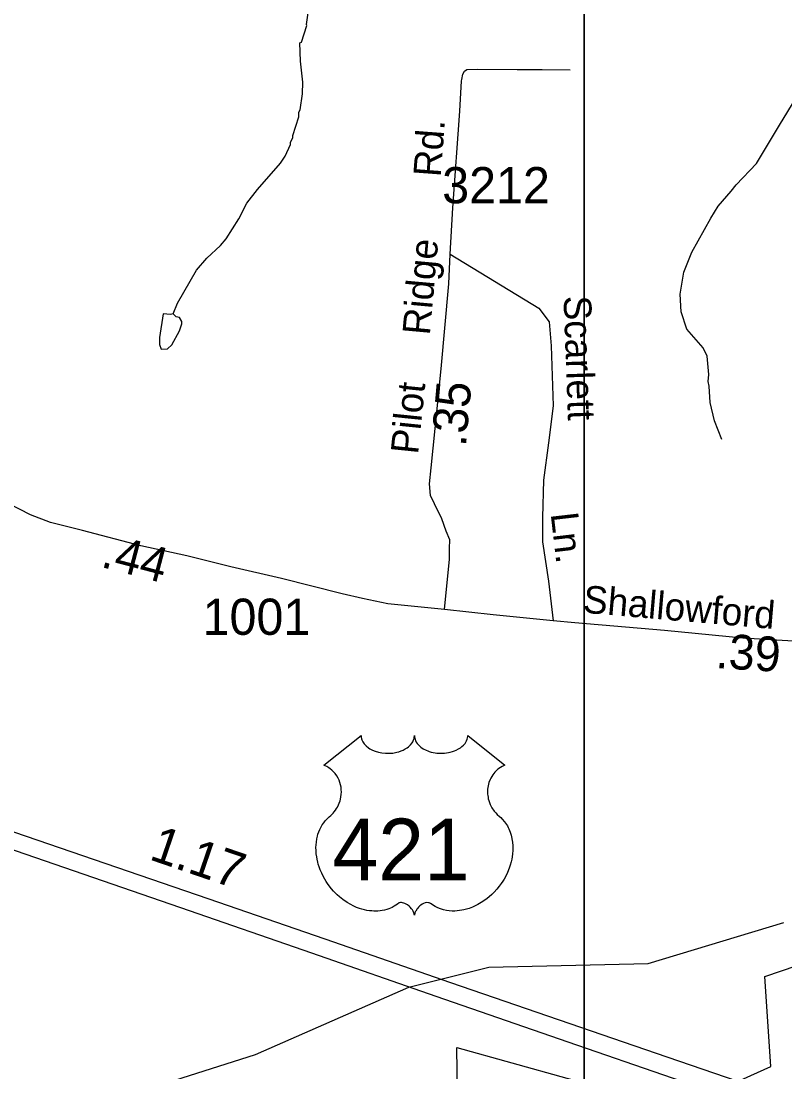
# Model space of a CAD drawing. Extents: x 1547597 to 1699558, y 810033 to 920809.
# Drawn here: x 1569263 to 1571901, y 856928 to 860555 of the extents above; entities that cross this region are included whole.
import ezdxf

# ---------------------------------------------------------------- set-up
doc = ezdxf.new("R2010")
doc.units = 0
for name, color, linetype in [('Exist Boundary Political City Limit New', 7, 'Continuous'), ('Exist Hydrographic Creek Single Shore', 7, 'Continuous'), ('Exist Hydrographic Misc Water Feature', 7, 'Continuous'), ('Exist Road Non-System Type 51', 7, 'Continuous'), ('Exist Road Non-System Type 51 Label', 7, 'Continuous'), ('Exist Road Primary US Divided Attributed', 7, 'Continuous'), ('Exist Road Primary US Mileage Hundredths English Label', 7, 'Continuous'), ('Exist Road Primary US Shield CELL', 7, 'Continuous'), ('Exist Road Primary US Shield Number Label', 7, 'Continuous'), ('Exist Road Secondary Mileage Hundredths English Label', 7, 'Continuous'), ('Exist Road Secondary Type 51 Attributed', 7, 'Continuous'), ('Exist Road Secondary Type 51 Label', 7, 'Continuous'), ('Exist Road Secondary Type 51 Number Label', 7, 'Continuous'), ('Map Preparation Boundary City Limit Buffer Line', 7, 'Continuous'), ('Map Preparation Inset Cut Line', 7, 'Continuous')]:
    doc.layers.add(name, color=color, linetype=linetype)

msp = doc.modelspace()

# ---------------------------------------------------------------- linework, layer by layer
at = {"layer": 'Exist Boundary Political City Limit New'}
msp.add_lwpolyline([(1570773.7, 856600.3), (1570768.5, 857012.3), (1571528.1, 856800.7), (1571851.8, 856946.2), (1571832, 857256.9), (1572433.1, 857461.9), (1572487.5, 857693), (1572420.7, 858098.9), (1572276.4, 858137.8), (1572249.2, 858425.9), (1572393.4, 858452.6), (1572418.8, 858688.5), (1572693.9, 858754.8), (1572739.8, 859562.5), (1572989.2, 859458.5), (1573224.5, 859655.8), (1573434.8, 859473), (1573449.1, 859093.1), (1573959.7, 859291.2), (1574025.2, 859304.5), (1574026.9, 859426.3)], dxfattribs=at)
at = {"layer": 'Exist Hydrographic Creek Single Shore'}
msp.add_lwpolyline([(1566446.4, 855246.1), (1566596.4, 855269.3), (1566966.4, 855455.5), (1567451.4, 855557.3), (1568089.5, 855882.5), (1568275.4, 856019.9), (1568402.5, 856168.3), (1568596.5, 856331.7), (1569243.4, 856647), (1569537.4, 856818.3), (1570073.4, 856988), (1570602.5, 857220.1), (1570878.5, 857290.1), (1571428.4, 857301.9), (1571897.5, 857443.4)], dxfattribs=at)
at = {"layer": 'Exist Hydrographic Misc Water Feature'}
for points in [[(1569788.8, 859544.2), (1569803.3, 859582), (1569868.6, 859695.2), (1569905.1, 859736.7), (1569951.6, 859780.1), (1569971.9, 859803.8), (1570015.1, 859872.3), (1570043.3, 859926.9), (1570079.9, 859974.4), (1570159, 860065.3), (1570175.3, 860089.1), (1570193.7, 860128.9), (1570193.8, 860136.9), (1570202, 860152.8), (1570202.1, 860160.8), (1570222.8, 860224.5), (1570223, 860240.4), (1570227.1, 860248.4), (1570235.7, 860304.3), (1570236.3, 860344.3), (1570228.4, 860416.4), (1570225.9, 860480.4), (1570231.5, 860482.7), (1570250.6, 860540), (1570249, 860543.7), (1570257.3, 860599.9)], [(1571683.3, 859110.6), (1571658.1, 859174.9), (1571642.9, 859239.1), (1571639.5, 859295.1), (1571635.7, 859311.1), (1571638, 859335.1), (1571632.8, 859399.1), (1571619.1, 859427.3), (1571561.9, 859492), (1571542.6, 859552.2), (1571539.4, 859612.2), (1571552.2, 859688), (1571579, 859757.7), (1571644.5, 859874.8), (1571670.9, 859916.4), (1571715.5, 859968.2), (1571732.8, 859990.2), (1571803.1, 860063.7), (1571881.7, 860196), (1571939.3, 860290.9)], [(1569788.8, 859544.2), (1569778.8, 859542.3), (1569754.2, 859544.4), (1569741.9, 859462.9), (1569741.6, 859438.9), (1569747.4, 859422.8), (1569769.5, 859424.5), (1569783.6, 859438.3), (1569810.2, 859486), (1569818.5, 859509.9), (1569818.6, 859517.9), (1569810.7, 859532), (1569798.8, 859534.1), (1569788.8, 859544.2)]]:
    msp.add_lwpolyline(points, dxfattribs=at)
at = {"layer": 'Exist Road Non-System Type 51'}
for points in [[(1570785.2, 860353.1), (1570788.6, 860372.5), (1570794.8, 860382.3), (1570802.8, 860388.4), (1570840.8, 860389.8), (1570976.9, 860387.9), (1571062.9, 860388.5), (1571159, 860387.2)], [(1570745.5, 859751.2), (1571051.5, 859564.4), (1571087.4, 859517.2), (1571093.4, 859433.8), (1571100.7, 859227.3), (1571084.3, 859099.1), (1571067.8, 858970.8), (1571064.3, 858842.1), (1571064, 858757.5), (1571084.3, 858622.1), (1571100.4, 858485.5)]]:
    msp.add_lwpolyline(points, dxfattribs=at)
at = {"layer": 'Exist Road Primary US Divided Attributed'}
for points in [[(1567080, 858426.2), (1567849.5, 858172.1), (1568378.3, 857988.1), (1568806.5, 857840.2), (1569174.9, 857715), (1569814.2, 857495.5), (1570266.5, 857338.6), (1570695.6, 857189.2), (1571151.2, 857031.8), (1571871.9, 856783.4)], [(1571944, 856825.1), (1571493.8, 856978.7), (1570747.8, 857235.7), (1570313.5, 857386.4), (1569910, 857525.4), (1569201.9, 857768.1), (1568854.8, 857886.6), (1568429.1, 858034.6), (1567359.7, 858399.6)]]:
    msp.add_lwpolyline(points, dxfattribs=at)
at = {"layer": 'Exist Road Primary US Shield CELL'}
msp.add_lwpolyline([(1570437.6, 858089), (1570438, 858083.7), (1570439.3, 858077.4), (1570440.2, 858074.1), (1570443.2, 858067.9), (1570448.1, 858060.5), (1570454.9, 858053.3), (1570462.5, 858047), (1570467.7, 858043.7), (1570476.5, 858039), (1570486.4, 858034.8), (1570497.5, 858031.6), (1570508.8, 858029.3), (1570521.2, 858027.9), (1570533.4, 858027.7), (1570546.6, 858028.7), (1570561.2, 858031.5), (1570568, 858033.3), (1570575.5, 858035.8), (1570582.5, 858038.7), (1570590.2, 858042.8), (1570596.3, 858046.8), (1570601.1, 858050.3), (1570608, 858056.8), (1570613.4, 858063.6), (1570615.7, 858067.4), (1570617.7, 858071), (1570620.4, 858078.8), (1570621.1, 858082.2), (1570621.7, 858089.3), (1570622.1, 858083.3), (1570622.7, 858079.6), (1570623.7, 858076), (1570625.2, 858072.1), (1570627.9, 858066.6), (1570631, 858062.1), (1570636.7, 858055.3), (1570640.3, 858052), (1570643.6, 858049.3), (1570652.3, 858043.3), (1570662.5, 858038.1), (1570667.5, 858035.9), (1570672.7, 858034.1), (1570679.2, 858032.1), (1570686, 858030.5), (1570692.7, 858029.4), (1570699.5, 858028.4), (1570706.5, 858027.9), (1570712.2, 858027.7), (1570719.2, 858027.8), (1570725.6, 858028.2), (1570732.2, 858028.9), (1570739.5, 858030.1), (1570745.4, 858031.4), (1570753.1, 858033.5), (1570760.1, 858036), (1570766.2, 858038.7), (1570774.2, 858042.8), (1570780.7, 858046.9), (1570785.4, 858050.7), (1570791, 858055.8), (1570796.3, 858062), (1570799.4, 858066.5), (1570801.6, 858071.1), (1570803.7, 858076), (1570804.9, 858081.1), (1570805.6, 858085.6), (1570805.7, 858089.4), (1570934.3, 857987), (1570931.2, 857985.8), (1570924.3, 857982.4), (1570918.7, 857979.2), (1570909.9, 857972.9), (1570906.1, 857969.5), (1570902.3, 857965.9), (1570898.8, 857962.1), (1570895.7, 857958.6), (1570892, 857953.4), (1570888.6, 857948.2), (1570885.4, 857942.5), (1570883, 857937.6), (1570879, 857927.3), (1570877.1, 857920.7), (1570875.9, 857915.2), (1570874.4, 857903.7), (1570874, 857898.2), (1570874, 857892.8), (1570874.3, 857887.1), (1570874.9, 857881.7), (1570875.8, 857876), (1570876.7, 857870.9), (1570878.3, 857864.8), (1570880.6, 857857.7), (1570883.4, 857850.7), (1570889.3, 857839.6), (1570896.9, 857828.2), (1570902.3, 857821.8), (1570907.6, 857816.3), (1570915.5, 857809.6), (1570919.8, 857805.8), (1570924.7, 857800.9), (1570932.8, 857791.5), (1570936.1, 857787.1), (1570939.4, 857782.2), (1570942.4, 857777.1), (1570945.4, 857771.6), (1570947.9, 857766.8), (1570952.4, 857755.8), (1570955.7, 857745.1), (1570957.2, 857739.5), (1570959.6, 857726.9), (1570960.5, 857720.6), (1570961.5, 857708.3), (1570961.5, 857693.4), (1570960.4, 857679.3), (1570957.7, 857662.8), (1570955.5, 857652.9), (1570952.2, 857641.5), (1570948.9, 857631.5), (1570943, 857616.8), (1570937.8, 857606.2), (1570931.1, 857593.8), (1570926.4, 857586.2), (1570921, 857578.2), (1570914.3, 857568.9), (1570906.4, 857559), (1570896.9, 857548.6), (1570889.2, 857540.9), (1570879.2, 857532), (1570873.1, 857527), (1570864.4, 857520.4), (1570852.6, 857512.5), (1570840.9, 857505.8), (1570831, 857500.7), (1570822.1, 857496.9), (1570810.8, 857492.5), (1570791.8, 857487.3), (1570784.9, 857485.8), (1570776.7, 857484.6), (1570769, 857483.9), (1570761.5, 857483.4), (1570751.5, 857483.4), (1570741.6, 857484.2), (1570732.1, 857485.5), (1570722.4, 857487.6), (1570712.1, 857490.6), (1570702.8, 857494.3), (1570693.4, 857498.9), (1570677.5, 857508.9), (1570672.9, 857511.4), (1570670.3, 857512.1), (1570664.1, 857512.4), (1570658.4, 857511.1), (1570652.4, 857508.8), (1570648.9, 857506.9), (1570644.1, 857503.8), (1570640.5, 857500.9), (1570636.1, 857496.7), (1570633, 857493.2), (1570630.7, 857490.5), (1570626.2, 857483.4), (1570624.6, 857480.1), (1570623, 857475.7), (1570621.5, 857469.4), (1570619.5, 857477.4), (1570617.1, 857482.7), (1570614.4, 857487.3), (1570611.5, 857491.3), (1570607.1, 857496.5), (1570603, 857500.4), (1570598.2, 857504.3), (1570593, 857507.4), (1570588.9, 857509.6), (1570585.1, 857511), (1570580.4, 857512.1), (1570576.6, 857512.4), (1570573.5, 857512.4), (1570569.2, 857511.4), (1570563.4, 857507.2), (1570557.9, 857503.4), (1570551.9, 857499.7), (1570544.8, 857495.9), (1570539.5, 857493.4), (1570533.3, 857491), (1570526, 857488.6), (1570518.1, 857486.5), (1570510, 857484.9), (1570502.9, 857483.8), (1570495.2, 857483.1), (1570488.3, 857482.9), (1570481.1, 857483), (1570474.3, 857483.5), (1570466.5, 857484.2), (1570456.8, 857485.6), (1570448.7, 857487.4), (1570440.2, 857489.7), (1570431.5, 857492.5), (1570422.1, 857496), (1570410.4, 857501.1), (1570402.3, 857505.3), (1570389.5, 857512.7), (1570374.4, 857523.1), (1570363.1, 857532.3), (1570354.8, 857539.8), (1570342.5, 857552.3), (1570335.4, 857560.4), (1570324.1, 857575), (1570316.9, 857585.5), (1570312.2, 857593.3), (1570305.4, 857605.8), (1570301.6, 857613.6), (1570296.7, 857625), (1570292.9, 857635.4), (1570289.7, 857645.3), (1570288, 857651.6), (1570285.6, 857662.6), (1570284.1, 857670.4), (1570282.7, 857681.1), (1570281.9, 857692.5), (1570281.7, 857702.9), (1570282, 857711.5), (1570283, 857721.6), (1570284.7, 857732.3), (1570286.7, 857741.5), (1570288.6, 857748.2), (1570291.3, 857756.2), (1570294.9, 857765.1), (1570299.2, 857773.6), (1570303.2, 857780.7), (1570308.3, 857788.3), (1570313.3, 857794.7), (1570319.9, 857801.9), (1570326.7, 857808.4), (1570333, 857813.5), (1570340.5, 857820.8), (1570344.3, 857825.2), (1570349, 857831.4), (1570352.7, 857837.1), (1570355.7, 857842.1), (1570359.6, 857849.7), (1570361.9, 857855.3), (1570364.9, 857864), (1570366.4, 857870), (1570367.9, 857877.9), (1570368.9, 857885.2), (1570369.3, 857894.4), (1570369.1, 857902), (1570368.1, 857910.9), (1570366.4, 857919.4), (1570364.4, 857926.9), (1570361.2, 857935.4), (1570358.3, 857941.6), (1570353.3, 857950.1), (1570347.9, 857957.9), (1570342.2, 857964.3), (1570336.5, 857970), (1570331, 857974.2), (1570325.8, 857977.9), (1570319.3, 857981.9), (1570313, 857985), (1570309, 857986.6)], close=True, dxfattribs=at)
at = {"layer": 'Exist Road Secondary Type 51 Attributed'}
for points in [[(1570725.8, 858524.5), (1570742.3, 858698.4), (1570742.9, 858734.5), (1570743.3, 858764.5), (1570731.7, 858794.5), (1570716.3, 858836.9), (1570691.2, 858889.2), (1570677.5, 858917.5), (1570674.1, 858957.6), (1570678.9, 859013.5), (1570692.8, 859149.3), (1570713.8, 859355.2), (1570740.2, 859648.8), (1570745.5, 859751.2), (1570753.9, 859910.7), (1570778.8, 860244.6), (1570784.4, 860348.5), (1570785.2, 860353.1)], [(1570725.8, 858524.5), (1570530.1, 858543.5), (1570442.2, 858562.6), (1570372.5, 858577.7), (1570163, 858630.7), (1569987.6, 858671.3), (1569836, 858709.6), (1569676.4, 858743.8), (1569475.2, 858796.8), (1569365.5, 858824.4), (1569295.8, 858851.4), (1569220.4, 858890.6), (1569168.9, 858927.2), (1569131.4, 858961.8), (1569054.6, 859043), (1568960.1, 859150.4), (1568887.4, 859237.5), (1568820.6, 859330.5), (1568763.7, 859403.3), (1568726.3, 859453.9)], [(1572783, 858398.8), (1572709, 858397.9), (1572586.8, 858393.5), (1572432.6, 858387.9), (1572298.5, 858387.8), (1572166.6, 858393.6), (1572060.6, 858399.2), (1571968.8, 858412.5), (1571755, 858425.6), (1571485.2, 858451.5), (1571175.3, 858478), (1571100.4, 858485.5), (1570893.7, 858506.1), (1570725.8, 858524.5)]]:
    msp.add_lwpolyline(points, dxfattribs=at)
at = {"layer": 'Map Preparation Boundary City Limit Buffer Line'}
msp.add_lwpolyline([(1570773.7, 856600.3), (1570768.5, 857012.3), (1571528.1, 856800.7), (1571851.8, 856946.2), (1571832, 857256.9), (1572433.1, 857461.9), (1572487.5, 857693), (1572420.7, 858098.9), (1572276.4, 858137.8), (1572249.2, 858425.9), (1572393.4, 858452.6), (1572418.8, 858688.5), (1572693.9, 858754.8), (1572739.8, 859562.5), (1572989.2, 859458.5), (1573224.5, 859655.8), (1573434.8, 859473), (1573449.1, 859093.1), (1573959.7, 859291.2), (1574025.2, 859304.5), (1574026.9, 859426.3)], dxfattribs=at)
at = {"layer": 'Map Preparation Inset Cut Line'}
for points in [[(1633724, 874749.3), (1571208, 874749.3), (1571208, 831307.2), (1633724, 831307.2)], [(1571208, 866094.1), (1551164.8, 866094.1), (1551164.8, 836614), (1571208, 836614)]]:
    msp.add_lwpolyline(points, close=True, dxfattribs=at)

# ---------------------------------------------------------------- texts
at = {"layer": 'Exist Road Non-System Type 51 Label'}
for s, rotation, p in [('Scarlett', 272.0413, (1571136.5, 859605.9)), ('Ln.', 276.5865, (1571091.9, 858854.7))]:
    msp.add_text(s, height=95, rotation=rotation, dxfattribs=at).set_placement(p)
at = {"layer": 'Exist Road Primary US Mileage Hundredths English Label'}
msp.add_text('1.17', height=125, rotation=341.0773, dxfattribs=at).set_placement((1569702.1, 857662.7))
at = {"layer": 'Exist Road Primary US Shield Number Label'}
msp.add_text('421', height=212.5, dxfattribs=at).set_placement((1570338.8, 857589.7))
at = {"layer": 'Exist Road Secondary Mileage Hundredths English Label'}
for s, rotation, p in [('.35', 84.8617, (1570799, 859084)), ('.44', 345.242, (1569535.1, 858672.1)), ('.39', 356.4936, (1571659.7, 858322.2))]:
    msp.add_text(s, height=120, rotation=rotation, dxfattribs=at).set_placement(p)
at = {"layer": 'Exist Road Secondary Type 51 Label'}
for s, rotation, p in [('Rd.', 85.7354, (1570712.3, 860015.4)), ('Ridge', 84.8617, (1570674.6, 859469)), ('Pilot', 84.1763, (1570634, 859057.8)), ('Shallowford', 355.112, (1571201.1, 858513.4))]:
    msp.add_text(s, height=95, rotation=rotation, dxfattribs=at).set_placement(p)
at = {"layer": 'Exist Road Secondary Type 51 Number Label'}
for s, p in [('3212', (1570717.5, 859926.3)), ('1001', (1569890.2, 858436.6))]:
    msp.add_text(s, height=125, dxfattribs=at).set_placement(p)

doc.saveas('drawing.dxf')
